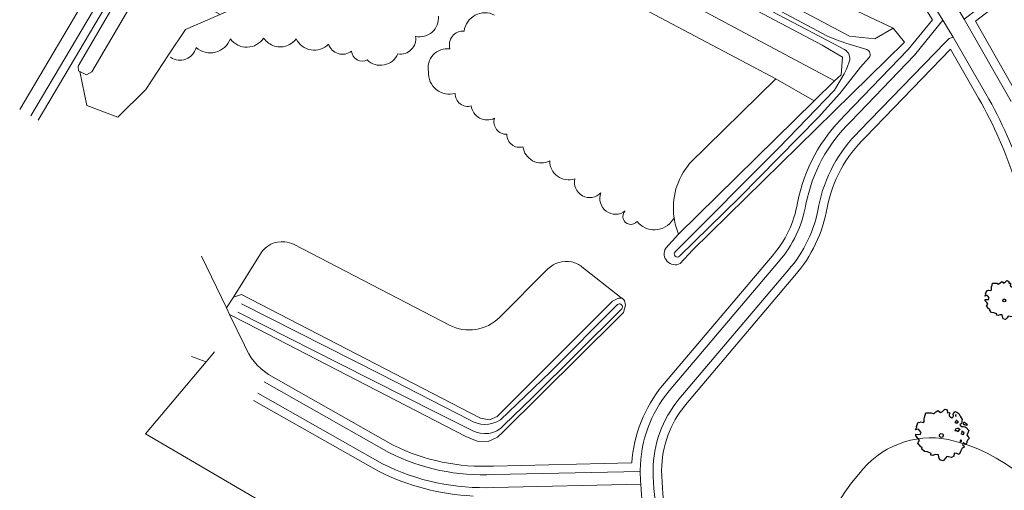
# Model space of a CAD drawing. Header units: metres. Extents: x 152391 to 157968, y 462336 to 467280.
# Tile 582 of 656: x 156457 to 156572, y 464708 to 464763. Entities that reach past the tile are written whole.
import ezdxf

# ---------------------------------------------------------------- set-up
doc = ezdxf.new("R2010")
doc.units = ezdxf.units.M
doc.header["$LTSCALE"] = 0.75
doc.layers.get('0').update_dxf_attribs({"lineweight": 25})
for name, color, linetype, lineweight in [('B-GV-GR-BOOM-S', 252, 'Continuous', 25), ('B-WE-GR-BEPLANTING_CULTUUR_BOSPLANTSOEN-GV', 251, 'Continuous', 18), ('B-WE-OG-TERREIN_CULTUURSCHEIDING-GV', 251, 'Continuous', 18), ('B-WE-OG-WATER_GREPPEL-GV', 251, 'Continuous', 18), ('B-WE-OG-WATER_SLOOT-GV', 251, 'Continuous', 18), ('B-WE-VH-VERHARDING_ASFALT-GV', 251, 'Continuous', 18), ('B-WE-VH-VERHARDING_HALFVERHARDING_GRIND-GV', 251, 'Continuous', 18)]:
    doc.layers.add(name, color=color, linetype=linetype, lineweight=lineweight)

# ---------------------------------------------------------------- blocks, each defined once
blk = doc.blocks.new('SGR-BOOM_31_50')
at = {"linetype": 'Continuous'}
for p, q in [((0.27, 2.28), (0.35, 2.31)), ((0.35, 2.31), (0.44, 2.26)), ((-2.18, 0.77), (-2.04, 1.17)), ((-2.04, 1.17), (-1.94, 1.14)), ((-1.94, 1.14), (-1.79, 1.21)), ((-1.79, 1.21), (-1.57, 1.14)), ((-1.57, 1.14), (-1.49, 1.23)), ((-1.51, 1.45), (-1.48, 1.58)), ((-1.49, 1.23), (-1.51, 1.45)), ((-1.48, 1.58), (-1.4, 1.78)), ((-1.4, 1.78), (-1.36, 2)), ((-1.36, 2), (-0.89, 2)), ((-0.89, 2), (-0.69, 1.91)), ((-0.69, 1.91), (-0.63, 1.93)), ((-0.63, 1.93), (-0.49, 2.06)), ((-0.49, 2.06), (-0.3, 2.2)), ((-0.3, 2.2), (-0.18, 2.11)), ((-0.18, 2.11), (-0.08, 2.02)), ((-0.08, 2.02), (0.09, 2.11)), ((0.09, 2.11), (0.27, 2.28)), ((0.44, 2.26), (0.52, 2.2)), ((0.54, 2.04), (0.51, 2)), ((0.51, 2), (0.71, 2.02)), ((0.52, 2.2), (0.54, 2.04)), ((0.72, 1.98), (0.68, 1.71)), ((0.68, 1.71), (0.75, 1.65)), ((0.71, 2.02), (0.72, 1.98)), ((0.75, 1.65), (0.92, 1.54)), ((0.92, 1.54), (1, 1.6)), ((1, 1.6), (1.06, 1.71)), ((1.05, 1.87), (1.19, 2.09)), ((1.06, 1.71), (1.05, 1.87)), ((1.19, 2.09), (1.36, 2.04)), ((1.25, 1.21), (1.19, 1.17)), ((1.19, 1.17), (1.23, 1.1)), ((1.3, 1.82), (1.23, 1.78)), ((1.23, 1.78), (1.27, 1.67)), ((1.3, 1.3), (1.25, 1.21)), ((1.27, 1.67), (1.28, 1.65)), ((1.28, 1.69), (1.3, 1.82)), ((1.37, 1.3), (1.3, 1.3)), ((1.36, 2.04), (1.54, 1.93)), ((1.44, 1.25), (1.37, 1.3)), ((1.5, 1.17), (1.44, 1.25)), ((1.44, 1.12), (1.5, 1.17)), ((1.54, 1.93), (1.67, 1.69)), ((1.67, 1.69), (1.84, 1.41)), ((1.84, 1.41), (1.76, 1.06)), ((-2.27, 0.49), (-2.21, 0.64)), ((-1.99, 0.55), (-2.27, 0.49)), ((-2.24, -0.04), (-2.22, 0.11)), ((-2.22, 0.11), (-1.85, 0.09)), ((-2.21, 0.64), (-2.13, 0.71)), ((-2.13, 0.71), (-2.18, 0.77)), ((-1.9, 0.44), (-1.99, 0.55)), ((-1.77, 0.25), (-1.9, 0.44)), ((-1.85, 0.09), (-1.77, 0.25)), ((1.23, 0.55), (1.19, 0.44)), ((1.19, 0.44), (1.37, 0.42)), ((1.23, 1.1), (1.31, 1.12)), ((1.4, 0.62), (1.23, 0.55)), ((1.31, 1.12), (1.37, 1.03)), ((1.37, 1.03), (1.44, 1.12)), ((1.37, 0.42), (1.48, 0.33)), ((1.48, 0.62), (1.4, 0.62)), ((1.62, 0.53), (1.48, 0.62)), ((1.48, 0.33), (1.61, 0.49)), ((1.61, 0.49), (1.65, 0.55)), ((1.76, 1.06), (1.64, 0.93)), ((1.64, 0.93), (1.7, 0.84)), ((1.7, 0.84), (1.84, 0.75)), ((1.79, 0.25), (1.75, 0.14)), ((1.91, 0.07), (1.75, 0.14)), ((1.81, 0.4), (1.79, 0.31)), ((1.79, 0.31), (1.79, 0.25)), ((1.9, 0.31), (1.81, 0.4)), ((1.84, 0.75), (1.92, 0.79)), ((1.96, 0.27), (1.9, 0.31)), ((1.91, 0.07), (2.01, 0.18)), ((1.96, 1.14), (1.92, 1.08)), ((1.92, 1.08), (1.95, 0.99)), ((1.92, 0.79), (2.09, 0.75)), ((1.95, 0.99), (2.04, 0.93)), ((2.06, 1.14), (1.96, 1.14)), ((2.01, 0.18), (1.96, 0.27)), ((2.04, 0.97), (2.18, 0.9)), ((2.04, 0.93), (2.06, 0.97)), ((2.16, 1.01), (2.06, 1.14)), ((2.09, 0.75), (2.18, 0.68)), ((2.3, 0.95), (2.16, 1.01)), ((2.18, 0.9), (2.3, 0.95)), ((2.18, 0.68), (2.41, 0.42)), ((2.29, 0.14), (2.23, 0.05)), ((2.23, 0.05), (2.35, -0.13)), ((2.41, 0.42), (2.29, 0.14)), ((-2.05, -0.24), (-2.24, -0.04)), ((-2.07, -0.67), (-1.99, -0.56)), ((-1.8, -1), (-2.07, -0.67)), ((-1.91, -0.43), (-2.05, -0.24)), ((-1.99, -0.56), (-1.91, -0.43)), ((-1.67, -1.05), (-1.8, -1)), ((-1.7, -1.2), (-1.67, -1.05)), ((1.72, -0.39), (1.65, -0.48)), ((1.65, -0.48), (1.67, -0.56)), ((1.68, -0.56), (1.78, -0.54)), ((1.78, -0.45), (1.72, -0.39)), ((1.78, -0.54), (1.78, -0.45)), ((1.82, -1.11), (1.81, -1.18)), ((1.98, -1.07), (1.82, -1.11)), ((1.95, -0.63), (1.85, -0.78)), ((1.85, -0.78), (1.9, -0.85)), ((1.9, -0.85), (1.99, -0.94)), ((2.1, -0.78), (1.95, -0.63)), ((1.99, -0.94), (1.98, -1.07)), ((2.21, -0.7), (2.1, -0.78)), ((2.24, -0.56), (2.21, -0.7)), ((2.29, -0.41), (2.24, -0.56)), ((2.46, -0.24), (2.29, -0.41)), ((2.35, -0.13), (2.46, -0.24)), ((-1.48, -1.4), (-1.7, -1.2)), ((-1.22, -1.44), (-1.48, -1.4)), ((-0.89, -1.57), (-1.22, -1.44)), ((-0.91, -1.72), (-0.89, -1.57)), ((-0.73, -1.77), (-0.91, -1.72)), ((-0.53, -1.68), (-0.73, -1.77)), ((-0.25, -1.7), (-0.53, -1.68)), ((-0.21, -1.9), (-0.25, -1.7)), ((-0.18, -1.99), (-0.21, -1.9)), ((-0.13, -2.14), (-0.18, -1.99)), ((0.15, -2.23), (-0.13, -2.14)), ((0.34, -2.03), (0.15, -2.23)), ((0.47, -1.83), (0.34, -2.03)), ((0.91, -1.92), (0.47, -1.83)), ((1.11, -1.81), (0.91, -1.92)), ((1.13, -1.55), (1.11, -1.81)), ((1.37, -1.57), (1.13, -1.55)), ((1.58, -1.66), (1.37, -1.57)), ((1.72, -1.35), (1.58, -1.66)), ((1.81, -1.18), (1.72, -1.35))]:
    blk.add_line(p, q, dxfattribs=at)
blk.add_circle((0, 0), 0.169, dxfattribs=at)
blk = doc.blocks.new('SGR-BOOM_50_100')
at = {"linetype": 'Continuous'}
for p, q in [((-1.97, 2.11), (-1.87, 2.37)), ((-1.87, 2.37), (-1.81, 2.66)), ((-1.81, 2.66), (-1.19, 2.66)), ((-1.19, 2.66), (-0.92, 2.55)), ((-0.92, 2.55), (-0.84, 2.58)), ((-0.84, 2.58), (-0.65, 2.75)), ((-0.65, 2.75), (-0.4, 2.93)), ((-0.4, 2.93), (-0.24, 2.81)), ((-0.24, 2.81), (-0.11, 2.69)), ((-0.11, 2.69), (0.12, 2.81)), ((0.12, 2.81), (0.36, 3.04)), ((0.36, 3.04), (0.47, 3.07)), ((0.47, 3.07), (0.59, 3.02)), ((0.59, 3.02), (0.69, 2.93)), ((0.72, 2.72), (0.67, 2.66)), ((0.67, 2.66), (0.94, 2.69)), ((0.69, 2.93), (0.72, 2.72)), ((0.96, 2.64), (0.9, 2.29)), ((0.94, 2.69), (0.96, 2.64)), ((1.4, 2.49), (1.58, 2.78)), ((1.42, 2.29), (1.4, 2.49)), ((1.58, 2.78), (1.81, 2.72)), ((1.73, 2.43), (1.65, 2.37)), ((1.65, 2.37), (1.69, 2.23)), ((1.71, 2.26), (1.73, 2.43)), ((1.81, 2.72), (2.06, 2.58)), ((2.06, 2.58), (2.22, 2.26)), ((-2.9, 1.03), (-2.72, 1.56)), ((-2.72, 1.56), (-2.59, 1.53)), ((-2.59, 1.53), (-2.39, 1.61)), ((-2.39, 1.61), (-2.1, 1.53)), ((-2.1, 1.53), (-1.99, 1.64)), ((-2.01, 1.93), (-1.97, 2.11)), ((-1.99, 1.64), (-2.01, 1.93)), ((0.9, 2.29), (1, 2.2)), ((1, 2.2), (1.23, 2.05)), ((1.23, 2.05), (1.34, 2.14)), ((1.34, 2.14), (1.42, 2.29)), ((1.67, 1.61), (1.58, 1.56)), ((1.58, 1.56), (1.65, 1.47)), ((1.65, 1.47), (1.75, 1.5)), ((1.73, 1.73), (1.67, 1.61)), ((1.69, 2.23), (1.71, 2.2)), ((1.83, 1.73), (1.73, 1.73)), ((1.75, 1.5), (1.83, 1.38)), ((1.91, 1.67), (1.83, 1.73)), ((1.83, 1.38), (1.91, 1.5)), ((2, 1.56), (1.91, 1.67)), ((1.91, 1.5), (2, 1.56)), ((2.35, 1.41), (2.18, 1.23)), ((2.18, 1.23), (2.27, 1.12)), ((2.22, 2.26), (2.45, 1.88)), ((2.45, 1.88), (2.35, 1.41)), ((2.62, 1.53), (2.56, 1.44)), ((2.56, 1.44), (2.6, 1.32)), ((2.6, 1.32), (2.72, 1.23)), ((2.74, 1.53), (2.62, 1.53)), ((2.72, 1.29), (2.91, 1.2)), ((2.72, 1.23), (2.74, 1.29)), ((2.89, 1.35), (2.74, 1.53)), ((3.07, 1.26), (2.89, 1.35)), ((2.91, 1.2), (3.07, 1.26)), ((-3.03, 0.65), (-2.94, 0.85)), ((-2.65, 0.74), (-3.03, 0.65)), ((-2.99, -0.05), (-2.96, 0.15)), ((-2.96, 0.15), (-2.47, 0.12)), ((-2.94, 0.85), (-2.84, 0.94)), ((-2.84, 0.94), (-2.9, 1.03)), ((-2.53, 0.59), (-2.65, 0.74)), ((-2.37, 0.33), (-2.53, 0.59)), ((-2.47, 0.12), (-2.37, 0.33)), ((1.65, 0.74), (1.58, 0.59)), ((1.58, 0.59), (1.83, 0.56)), ((1.87, 0.82), (1.65, 0.74)), ((1.83, 0.56), (1.98, 0.45)), ((1.98, 0.82), (1.87, 0.82)), ((2.16, 0.71), (1.98, 0.82)), ((1.98, 0.45), (2.14, 0.65)), ((2.14, 0.65), (2.2, 0.74)), ((2.27, 1.12), (2.45, 1)), ((2.39, 0.33), (2.33, 0.18)), ((2.55, 0.09), (2.33, 0.18)), ((2.41, 0.53), (2.39, 0.42)), ((2.39, 0.42), (2.39, 0.33)), ((2.53, 0.42), (2.41, 0.53)), ((2.45, 1), (2.56, 1.06)), ((2.62, 0.36), (2.53, 0.42)), ((2.55, 0.09), (2.68, 0.24)), ((2.56, 1.06), (2.78, 1)), ((2.68, 0.24), (2.62, 0.36)), ((2.78, 1), (2.91, 0.91)), ((2.91, 0.91), (3.22, 0.56)), ((3.05, 0.18), (2.97, 0.07)), ((2.97, 0.07), (3.13, -0.17)), ((3.22, 0.56), (3.05, 0.18)), ((-2.74, -0.31), (-2.99, -0.05)), ((-2.76, -0.9), (-2.65, -0.75)), ((-2.41, -1.34), (-2.76, -0.9)), ((-2.55, -0.58), (-2.74, -0.31)), ((-2.65, -0.75), (-2.55, -0.58)), ((2.29, -0.52), (2.2, -0.64)), ((2.2, -0.64), (2.22, -0.75)), ((2.25, -0.75), (2.37, -0.72)), ((2.37, -0.61), (2.29, -0.52)), ((2.37, -0.72), (2.37, -0.61)), ((2.6, -0.84), (2.47, -1.04)), ((2.47, -1.04), (2.53, -1.13)), ((2.53, -1.13), (2.66, -1.25)), ((2.8, -1.04), (2.6, -0.84)), ((2.95, -0.93), (2.8, -1.04)), ((2.99, -0.75), (2.95, -0.93)), ((3.05, -0.55), (2.99, -0.75)), ((3.28, -0.31), (3.05, -0.55)), ((3.13, -0.17), (3.28, -0.31)), ((-2.22, -1.39), (-2.41, -1.34)), ((-2.26, -1.6), (-2.22, -1.39)), ((-1.97, -1.86), (-2.26, -1.6)), ((-1.62, -1.92), (-1.97, -1.86)), ((-1.19, -2.1), (-1.62, -1.92)), ((-1.21, -2.3), (-1.19, -2.1)), ((-0.98, -2.36), (-1.21, -2.3)), ((-0.71, -2.24), (-0.98, -2.36)), ((-0.34, -2.27), (-0.71, -2.24)), ((-0.28, -2.53), (-0.34, -2.27)), ((1.5, -2.07), (1.48, -2.42)), ((1.83, -2.1), (1.5, -2.07)), ((2.1, -2.21), (1.83, -2.1)), ((2.29, -1.8), (2.1, -2.21)), ((2.41, -1.57), (2.29, -1.8)), ((2.43, -1.48), (2.41, -1.57)), ((2.64, -1.42), (2.43, -1.48)), ((2.66, -1.25), (2.64, -1.42)), ((-0.24, -2.65), (-0.28, -2.53)), ((-0.17, -2.85), (-0.24, -2.65)), ((0.2, -2.97), (-0.17, -2.85)), ((0.45, -2.71), (0.2, -2.97)), ((0.63, -2.45), (0.45, -2.71)), ((1.21, -2.56), (0.63, -2.45)), ((1.48, -2.42), (1.21, -2.56))]:
    blk.add_line(p, q, dxfattribs=at)
blk.add_circle((0, 0), 0.225, dxfattribs=at)

msp = doc.modelspace()

# ---------------------------------------------------------------- linework, layer by layer
at = {"layer": 'B-WE-GR-BEPLANTING_CULTUUR_BOSPLANTSOEN-GV'}
for points in [[(156534.94, 464746.5), (156545.02, 464756.41), (156517.38, 464771.04)], [(156481.94, 464764.72), (156480.09, 464763.91), (156479.53, 464763.68), (156476.03, 464762.18), (156474.06, 464759.2)], [(156485.17, 464761.16), (156485.29, 464761), (156485.42, 464760.85), (156485.57, 464760.71), (156485.73, 464760.58), (156485.89, 464760.47), (156486.07, 464760.37), (156486.26, 464760.29), (156486.45, 464760.22), (156486.64, 464760.17), (156486.84, 464760.14), (156487.04, 464760.13), (156487.25, 464760.13), (156487.45, 464760.15), (156487.65, 464760.19), (156487.84, 464760.24), (156488.03, 464760.32), (156488.21, 464760.41), (156488.38, 464760.51), (156488.55, 464760.63), (156488.7, 464760.76), (156488.84, 464760.91), (156488.97, 464761.06)], [(156533.65, 464738.23), (156549.5, 464753.81), (156545.02, 464756.41), (156534.94, 464746.5)], [(156506.88, 464727.61), (156488.72, 464737.02)], [(156484.79, 464735.94), (156481.66, 464730.89)], [(156481.66, 464730.89), (156482.57, 464731.2), (156510.5, 464716.72), (156511.57, 464716.52), (156512.45, 464716.93), (156525.92, 464730.41), (156526.63, 464730.76), (156527.04, 464730.75), (156526.91, 464730.84), (156522.36, 464734.42)], [(156518.38, 464734.18), (156512.71, 464728.51)], [(156479.43, 464724.48), (156478.44, 464723.3), (156471.38, 464714.91), (156492.61, 464702.47), (156489.78, 464694.96), (156489.52, 464690.9), (156487.73, 464687.15), (156485.46, 464684.68), (156484.33, 464684.03), (156482.69, 464683.09), (156478.73, 464678.77), (156477.19, 464675.69), (156487.24, 464669.04)], [(156484.18, 464684.29), (156484.33, 464684.03), (156485.46, 464684.68), (156487.73, 464687.15), (156489.52, 464690.9), (156489.78, 464694.96), (156492.61, 464702.47), (156471.38, 464714.91), (156478.44, 464723.3), (156476.74, 464723.93)], [(156498.57, 464710.53), (156483.99, 464718.8)]]:
    msp.add_lwpolyline(points, dxfattribs=at)
msp.add_lwpolyline([(156480.09, 464763.91), (156475.02, 464766.76), (156471.74, 464768.61), (156465.1, 464757.22), (156464.49, 464756.86), (156463.71, 464757.26), (156464.51, 464753.29), (156468.14, 464751.91), (156471.39, 464755.16), (156474.06, 464759.2), (156476.03, 464762.18), (156479.53, 464763.68)], close=True, dxfattribs=at)
for points in [[(156512.14, 464763.85, 0.52033), (156508.6, 464761.98)], [(156502.92, 464761.37, 0.520518), (156505.58, 464763.73)], [(156508.6, 464761.98, 0.520429), (156506.93, 464759.9)], [(156477.28, 464760.04, 0.520295), (156481.28, 464761.06)], [(156481.28, 464761.06, 0.5204), (156485.17, 464761.16)], [(156488.97, 464761.06, 0.520461), (156492.76, 464760.45)], [(156492.76, 464760.45, 0.520931), (156495.43, 464759.63)], [(156500.86, 464759.32, 0.520488), (156502.92, 464761.37)], [(156474.3, 464758.91, 0.520765), (156477.28, 464760.04)], [(156495.43, 464759.63, 0.521211), (156497.27, 464758.6)], [(156497.27, 464758.6, 0.520497), (156500.86, 464759.32)], [(156506.93, 464759.9, 0.520279), (156504.43, 464757.2)], [(156504.43, 464757.2, 0.520898), (156507.56, 464754.7)], [(156507.56, 464754.7, 0.520733), (156509.43, 464753.24)], [(156509.43, 464753.24, 0.520966), (156512.14, 464751.79)], [(156512.14, 464751.79, 0.520612), (156513.59, 464749.92)], [(156513.59, 464749.92, 0.520535), (156515.47, 464748.46)], [(156515.47, 464748.46, 0.520737), (156518.59, 464746.8)], [(156518.59, 464746.8, 0.520273), (156521.51, 464744.72)], [(156534.94, 464746.5, 0.216321), (156533.12, 464740.15)], [(156533.12, 464740.15, -0.216321), (156534.94, 464746.5)], [(156521.51, 464744.72, 0.757904), (156524.56, 464743.06)], [(156524.56, 464743.06, 0.759864), (156527.42, 464740.96)], [(156527.42, 464740.96, 1.074372), (156528.79, 464739.73)], [(156528.79, 464739.73, 0.520537), (156532.96, 464739.93)], [(156532.96, 464739.93, 0.034064), (156533.12, 464740.15)], [(156533.12, 464740.15, 0.062601), (156533.65, 464738.23)], [(156487.65, 464737.34, 0.287421), (156484.79, 464735.94)], [(156488.72, 464737.02, 0.094028), (156487.65, 464737.34)], [(156521.15, 464734.99, 0.256068), (156518.38, 464734.18)], [(156522.36, 464734.42, 0.113088), (156521.15, 464734.99)], [(156512.71, 464728.51, -0.327487), (156506.88, 464727.61)], [(156509.63, 464707.63, -0.105102), (156498.57, 464710.53)]]:
    msp.add_lwpolyline(points, format="xyb", dxfattribs=at)
at = {"layer": 'B-WE-OG-TERREIN_CULTUURSCHEIDING-GV'}
for points in [[(156475.07, 464808.13), (156475.65, 464805.9), (156517.24, 464783.82), (156554.52, 464764.3), (156558.71, 464762.31), (156560.05, 464760.68), (156535.29, 464736.35), (156533.84, 464734.8)], [(156474.06, 464759.2), (156471.39, 464755.16), (156468.14, 464751.91), (156464.51, 464753.29), (156463.71, 464757.26), (156463.54, 464757.34), (156463.52, 464757.88), (156470.23, 464769.46), (156471.03, 464770.84), (156478.48, 464783.86), (156483.47, 464792.32), (156478.48, 464794.91), (156479.03, 464792.79)], [(156517.38, 464771.04), (156545.02, 464756.41), (156549.5, 464753.81), (156551.88, 464756.15), (156513.56, 464776.67), (156485.08, 464791.48), (156483.57, 464788.89), (156483.52, 464788.81), (156513.77, 464772.95), (156513.71, 464772.32), (156510.83, 464768.94), (156507.35, 464768.3)], [(156579.14, 464771.11), (156579.44, 464771.33), (156587.11, 464775.68), (156597.67, 464782.17), (156600.16, 464783.48), (156603.1, 464785.02), (156607.41, 464786.49), (156611.45, 464787.26), (156616.23, 464787.98), (156616.99, 464788.19), (156615.98, 464788.95), (156611.28, 464788.25), (156607.15, 464787.46), (156602.7, 464785.94), (156597.18, 464783.04), (156586.6, 464776.54), (156578.9, 464772.17), (156571.68, 464766.97), (156567.02, 464763.38), (156572.52, 464753.76)], [(156456.67, 464752.83), (156475.88, 464785.29)], [(156477.2, 464784.57), (156457.96, 464752.07)], [(156458.82, 464751.56), (156478.08, 464784.1)], [(156478.08, 464784.1), (156458.82, 464751.56)], [(156552.87, 464780.17), (156561.68, 464765.96), (156563.3, 464763.3), (156560.46, 464759.83), (156553.08, 464752.13)], [(156553.08, 464752.13), (156560.46, 464759.83), (156563.3, 464763.3), (156561.68, 464765.96), (156552.87, 464780.17)], [(156553.76, 464751.4), (156561.21, 464759.17), (156564.51, 464763.24), (156562.54, 464766.48), (156553.72, 464780.71)], [(156598.15, 464714.58), (156579.65, 464769.59), (156579.14, 464771.11), (156572.28, 464766.17), (156568.33, 464763.12), (156573.4, 464754.22)], [(156573.4, 464754.22), (156568.33, 464763.12), (156572.28, 464766.17), (156579.14, 464771.11)], [(156488.97, 464761.06), (156488.84, 464760.91), (156488.7, 464760.76), (156488.55, 464760.63), (156488.38, 464760.51), (156488.21, 464760.41), (156488.03, 464760.32), (156487.84, 464760.24), (156487.65, 464760.19), (156487.45, 464760.15), (156487.25, 464760.13), (156487.04, 464760.13), (156486.84, 464760.14), (156486.64, 464760.17), (156486.45, 464760.22), (156486.26, 464760.29), (156486.07, 464760.37), (156485.89, 464760.47), (156485.73, 464760.58), (156485.57, 464760.71), (156485.42, 464760.85), (156485.29, 464761), (156485.17, 464761.16)], [(156569.56, 464754.63), (156565.72, 464761.25), (156565.25, 464761.11), (156564.82, 464760.68), (156554.79, 464750.31)], [(156555.48, 464749.59), (156565.42, 464759.86), (156568.69, 464754.13)], [(156568.69, 464754.13), (156565.42, 464759.86), (156555.48, 464749.59)], [(156532.15, 464736.6), (156533.65, 464738.23)], [(156488.72, 464737.02), (156506.88, 464727.61)], [(156477.9, 464735.67), (156480.82, 464729.64), (156481.66, 464730.89), (156484.79, 464735.94)], [(156544.57, 464735.67), (156531.78, 464720.55)], [(156531.78, 464720.55), (156544.57, 464735.67)], [(156532.55, 464719.91), (156545.33, 464735.02)], [(156522.36, 464734.42), (156526.91, 464730.84), (156527.04, 464730.75), (156527.31, 464730.48), (156527.45, 464729.92), (156527.23, 464729.08), (156527.1, 464728.95), (156526.59, 464728.45), (156513.12, 464715.08), (156512.48, 464714.51), (156511.39, 464714.01), (156510.1, 464714.04), (156508.8, 464714.58), (156483.24, 464727.8), (156481.2, 464728.85), (156482.93, 464725.27)], [(156512.71, 464728.51), (156518.38, 464734.18)], [(156546.48, 464734.05), (156533.69, 464718.94)], [(156534.45, 464718.29), (156547.24, 464733.41)], [(156547.24, 464733.41), (156534.45, 464718.29)], [(156500.3, 464713.57), (156485.72, 464721.84)], [(156485.72, 464721.84), (156500.3, 464713.57)], [(156485.23, 464720.97), (156499.8, 464712.7)], [(156499.06, 464711.4), (156484.48, 464719.67)], [(156483.99, 464718.8), (156498.57, 464710.53)], [(156528.19, 464711.49), (156512.03, 464711.13)], [(156512.03, 464711.13), (156528.19, 464711.49)], [(156512.05, 464710.13), (156529.16, 464710.51), (156529.16, 464710.64)], [(156529.23, 464709.01), (156512.08, 464708.63)]]:
    msp.add_lwpolyline(points, dxfattribs=at)
msp.add_lwpolyline([(156483.47, 464792.32), (156484.05, 464793.3), (156485.37, 464792.6), (156485.38, 464792), (156485.08, 464791.48), (156513.56, 464776.67), (156551.88, 464756.15), (156552.63, 464756.88), (156552.79, 464758.94), (156550.41, 464760.34), (156519.4, 464776.76), (156520.66, 464778.91), (156553.63, 464761.38), (156556.59, 464761.07), (156558.71, 464762.31), (156554.52, 464764.3), (156517.24, 464783.82), (156475.65, 464805.9), (156478.48, 464794.91)], close=True, dxfattribs=at)
for points in [[(156508.6, 464761.98, -0.52033), (156512.14, 464763.85)], [(156505.58, 464763.73, -0.520518), (156502.92, 464761.37)], [(156506.93, 464759.9, -0.520429), (156508.6, 464761.98)], [(156481.28, 464761.06, -0.520295), (156477.28, 464760.04)], [(156485.17, 464761.16, -0.5204), (156481.28, 464761.06)], [(156492.76, 464760.45, -0.520461), (156488.97, 464761.06)], [(156495.43, 464759.63, -0.520931), (156492.76, 464760.45)], [(156502.92, 464761.37, -0.520488), (156500.86, 464759.32)], [(156477.28, 464760.04, -0.520765), (156474.3, 464758.91)], [(156497.27, 464758.6, -0.521211), (156495.43, 464759.63)], [(156500.86, 464759.32, -0.520497), (156497.27, 464758.6)], [(156504.43, 464757.2, -0.520279), (156506.93, 464759.9)], [(156507.56, 464754.7, -0.520898), (156504.43, 464757.2)], [(156509.43, 464753.24, -0.520733), (156507.56, 464754.7)], [(156573.96, 464744.62, 0.054087), (156569.56, 464754.63)], [(156568.69, 464754.13, -0.054071), (156573.01, 464744.31)], [(156573.01, 464744.31, 0.054071), (156568.69, 464754.13)], [(156512.14, 464751.79, -0.520966), (156509.43, 464753.24)], [(156513.59, 464749.92, -0.520612), (156512.14, 464751.79)], [(156553.08, 464752.13, 0.154606), (156547.54, 464741.9)], [(156547.54, 464741.9, -0.154606), (156553.08, 464752.13)], [(156548.53, 464741.73, -0.154692), (156553.76, 464751.4)], [(156554.79, 464750.31, 0.154478), (156550.01, 464741.47)], [(156515.47, 464748.46, -0.520535), (156513.59, 464749.92)], [(156550.99, 464741.3, -0.154506), (156555.48, 464749.59)], [(156555.48, 464749.59, 0.154506), (156550.99, 464741.3)], [(156518.59, 464746.8, -0.520737), (156515.47, 464748.46)], [(156521.51, 464744.72, -0.520273), (156518.59, 464746.8)], [(156524.56, 464743.06, -0.757904), (156521.51, 464744.72)], [(156527.42, 464740.96, -0.759864), (156524.56, 464743.06)], [(156528.79, 464739.73, -1.074372), (156527.42, 464740.96)], [(156547.54, 464741.9, -0.137308), (156544.57, 464735.67)], [(156544.57, 464735.67, 0.137308), (156547.54, 464741.9)], [(156545.33, 464735.02, 0.137303), (156548.53, 464741.73)], [(156550.01, 464741.47, -0.137181), (156546.48, 464734.05)], [(156547.24, 464733.41, 0.137184), (156550.99, 464741.3)], [(156550.99, 464741.3, -0.137184), (156547.24, 464733.41)], [(156532.96, 464739.93, -0.520537), (156528.79, 464739.73)], [(156533.12, 464740.15, -0.034064), (156532.96, 464739.93)], [(156533.65, 464738.23, -0.062601), (156533.12, 464740.15)], [(156484.79, 464735.94, -0.287421), (156487.65, 464737.34)], [(156487.65, 464737.34, -0.094028), (156488.72, 464737.02)], [(156533.84, 464734.8, -0.756938), (156532.15, 464736.6)], [(156518.38, 464734.18, -0.256068), (156521.15, 464734.99)], [(156521.15, 464734.99, -0.113088), (156522.36, 464734.42)], [(156506.88, 464727.61, 0.327487), (156512.71, 464728.51)], [(156485.72, 464721.84, -0.154197), (156482.93, 464725.27)], [(156482.93, 464725.27, 0.154197), (156485.72, 464721.84)], [(156531.78, 464720.55, 0.159432), (156528.19, 464711.49)], [(156528.19, 464711.49, -0.159432), (156531.78, 464720.55)], [(156529.16, 464710.64, -0.173143), (156532.55, 464719.91)], [(156533.69, 464718.94, 0.173214), (156530.66, 464710.63)], [(156531.66, 464710.62, -0.173288), (156534.45, 464718.29)], [(156534.45, 464718.29, 0.173288), (156531.66, 464710.62)], [(156565.14, 464714.24, 0.288311), (156554.7, 464710.17)], [(156554.7, 464710.17, -0.288311), (156565.14, 464714.24)], [(156512.03, 464711.13, -0.128376), (156500.3, 464713.57)], [(156500.3, 464713.57, 0.128376), (156512.03, 464711.13)], [(156579.46, 464702.4, 0.238923), (156565.14, 464714.24)], [(156565.14, 464714.24, -0.238923), (156579.46, 464702.4)], [(156499.8, 464712.7, 0.128372), (156512.05, 464710.13)], [(156512.08, 464708.63, -0.128483), (156499.06, 464711.4)], [(156498.57, 464710.53, 0.105102), (156509.63, 464707.63)], [(156530.66, 464710.63, 0.069372), (156532.47, 464699.54)], [(156533.42, 464699.86, -0.069507), (156531.66, 464710.62)], [(156531.66, 464710.62, 0.069507), (156533.42, 464699.86)], [(156554.7, 464710.17, 0.55367), (156564.55, 464676.71)], [(156564.55, 464676.71, -0.55367), (156554.7, 464710.17)], [(156531.05, 464699.07, -0.059734), (156529.23, 464709.01)]]:
    msp.add_lwpolyline(points, format="xyb", dxfattribs=at)
at = {"layer": 'B-WE-OG-WATER_GREPPEL-GV'}
for points in [[(156520.83, 464776.91), (156534.84, 464769.41), (156551.8, 464760.47), (156553.03, 464759.81)], [(156555.63, 464759.81), (156553.19, 464760.58), (156552.1, 464760.96), (156551.04, 464761.4), (156540.89, 464766.83), (156527.52, 464774.06), (156521.08, 464777.54)], [(156553.58, 464758.4), (156553.39, 464757.83), (156553.22, 464757.45), (156553, 464756.97), (156551.87, 464755.07), (156545.41, 464748.36), (156533.23, 464736.19)], [(156533.75, 464735.65), (156540.72, 464742.5), (156550, 464751.91), (156552.49, 464754.68), (156554.91, 464757.77), (156555.92, 464758.88)], [(156509.23, 464716.54), (156498.89, 464721.85), (156482.59, 464730.1)], [(156526.45, 464729.95), (156518.67, 464722.16), (156512.83, 464716.53)], [(156513.21, 464715.86), (156516.61, 464719.19), (156526.95, 464729.45)], [(156482.17, 464729.14), (156494.09, 464723.08), (156505.4, 464717.34), (156509.53, 464715.29)]]:
    msp.add_lwpolyline(points, dxfattribs=at)
for points in [[(156553.03, 464759.81, -0.379365), (156553.58, 464758.4)], [(156555.92, 464758.88, 0.489874), (156555.63, 464759.81)], [(156533.23, 464736.19, 0.950945), (156533.75, 464735.65)], [(156526.95, 464729.45, 1.136615), (156526.45, 464729.95)], [(156512.83, 464716.53, -0.295853), (156509.23, 464716.54)], [(156509.53, 464715.29, 0.3361), (156513.21, 464715.86)]]:
    msp.add_lwpolyline(points, format="xyb", dxfattribs=at)
at = {"layer": 'B-WE-OG-WATER_SLOOT-GV'}
for points in [[(156533.84, 464734.8), (156535.29, 464736.35), (156560.05, 464760.68), (156558.71, 464762.31), (156556.59, 464761.07), (156553.63, 464761.38), (156520.66, 464778.91), (156519.4, 464776.76), (156550.41, 464760.34), (156552.79, 464758.94), (156552.63, 464756.88), (156551.88, 464756.15), (156549.5, 464753.81), (156533.65, 464738.23), (156532.15, 464736.6)], [(156553.03, 464759.81), (156551.8, 464760.47), (156534.84, 464769.41), (156520.83, 464776.91)], [(156521.08, 464777.54), (156527.52, 464774.06), (156540.89, 464766.83), (156551.04, 464761.4), (156552.1, 464760.96), (156553.19, 464760.58), (156555.63, 464759.81)], [(156533.23, 464736.19), (156545.41, 464748.36), (156551.87, 464755.07), (156553, 464756.97), (156553.22, 464757.45), (156553.39, 464757.83), (156553.58, 464758.4)], [(156555.92, 464758.88), (156554.91, 464757.77), (156552.49, 464754.68), (156550, 464751.91), (156540.72, 464742.5), (156533.75, 464735.65)], [(156482.59, 464730.1), (156498.89, 464721.85), (156509.23, 464716.54)], [(156512.83, 464716.53), (156518.67, 464722.16), (156526.45, 464729.95)], [(156526.95, 464729.45), (156516.61, 464719.19), (156513.21, 464715.86)], [(156509.53, 464715.29), (156505.4, 464717.34), (156494.09, 464723.08), (156482.17, 464729.14)]]:
    msp.add_lwpolyline(points, dxfattribs=at)
for points in [[(156553.58, 464758.4, 0.379365), (156553.03, 464759.81)], [(156555.63, 464759.81, -0.489874), (156555.92, 464758.88)], [(156532.15, 464736.6, 0.756938), (156533.84, 464734.8)], [(156533.75, 464735.65, -0.950945), (156533.23, 464736.19)], [(156526.45, 464729.95, -1.136615), (156526.95, 464729.45)], [(156509.23, 464716.54, 0.295853), (156512.83, 464716.53)], [(156513.21, 464715.86, -0.3361), (156509.53, 464715.29)]]:
    msp.add_lwpolyline(points, format="xyb", dxfattribs=at)
msp.add_lwpolyline([(156481.66, 464730.89), (156480.82, 464729.64), (156481.2, 464728.85), (156483.24, 464727.8), (156508.8, 464714.58), (156510.1, 464714.04), (156511.39, 464714.01), (156512.48, 464714.51), (156513.12, 464715.08), (156526.59, 464728.45), (156527.1, 464728.95), (156527.23, 464729.08), (156527.45, 464729.92), (156527.31, 464730.48), (156527.04, 464730.75), (156526.63, 464730.76), (156525.92, 464730.41), (156512.45, 464716.93), (156511.57, 464716.52), (156510.5, 464716.72), (156482.57, 464731.2)], close=True, dxfattribs=at)
at = {"layer": 'B-WE-VH-VERHARDING_ASFALT-GV'}
for points in [[(156572.52, 464753.76), (156567.02, 464763.38), (156566.08, 464764.93), (156553.58, 464785.48)], [(156553.72, 464780.71), (156562.54, 464766.48), (156564.51, 464763.24), (156565.72, 464761.25), (156569.56, 464754.63)]]:
    msp.add_lwpolyline(points, dxfattribs=at)
msp.add_lwpolyline([(156569.56, 464754.63, -0.054087), (156573.96, 464744.62)], format="xyb", dxfattribs=at)
at = {"layer": 'B-WE-VH-VERHARDING_HALFVERHARDING_GRIND-GV'}
for points in [[(156475.88, 464785.29), (156456.67, 464752.83)], [(156457.96, 464752.07), (156477.2, 464784.57)], [(156554.79, 464750.31), (156564.82, 464760.68), (156565.25, 464761.11), (156565.72, 464761.25), (156564.51, 464763.24), (156561.21, 464759.17), (156553.76, 464751.4)], [(156545.33, 464735.02), (156532.55, 464719.91)], [(156533.69, 464718.94), (156546.48, 464734.05)], [(156499.8, 464712.7), (156485.23, 464720.97)], [(156484.48, 464719.67), (156499.06, 464711.4)], [(156529.16, 464710.51), (156512.05, 464710.13)], [(156529.16, 464710.64), (156529.16, 464710.51)], [(156512.08, 464708.63), (156529.23, 464709.01)]]:
    msp.add_lwpolyline(points, dxfattribs=at)
for points in [[(156553.76, 464751.4, 0.154692), (156548.53, 464741.73)], [(156550.01, 464741.47, -0.154478), (156554.79, 464750.31)], [(156548.53, 464741.73, -0.137303), (156545.33, 464735.02)], [(156546.48, 464734.05, 0.137181), (156550.01, 464741.47)], [(156532.55, 464719.91, 0.173143), (156529.16, 464710.64)], [(156530.66, 464710.63, -0.173214), (156533.69, 464718.94)], [(156512.05, 464710.13, -0.128372), (156499.8, 464712.7)], [(156499.06, 464711.4, 0.128483), (156512.08, 464708.63)], [(156529.16, 464710.51, 0.008685), (156529.23, 464709.01)], [(156529.23, 464709.01, -0.008685), (156529.16, 464710.51)], [(156532.47, 464699.54, -0.069372), (156530.66, 464710.63)], [(156529.23, 464709.01, 0.059734), (156531.05, 464699.07)]]:
    msp.add_lwpolyline(points, format="xyb", dxfattribs=at)

# ---------------------------------------------------------------- block references
at = {"layer": 'B-GV-GR-BOOM-S', "transparency": 33554559}
for name, p in [('SGR-BOOM_31_50', (156571.7, 464730.5)), ('SGR-BOOM_50_100', (156564.34, 464714.71))]:
    msp.add_blockref(name, p, dxfattribs=at)

doc.saveas('drawing.dxf')
